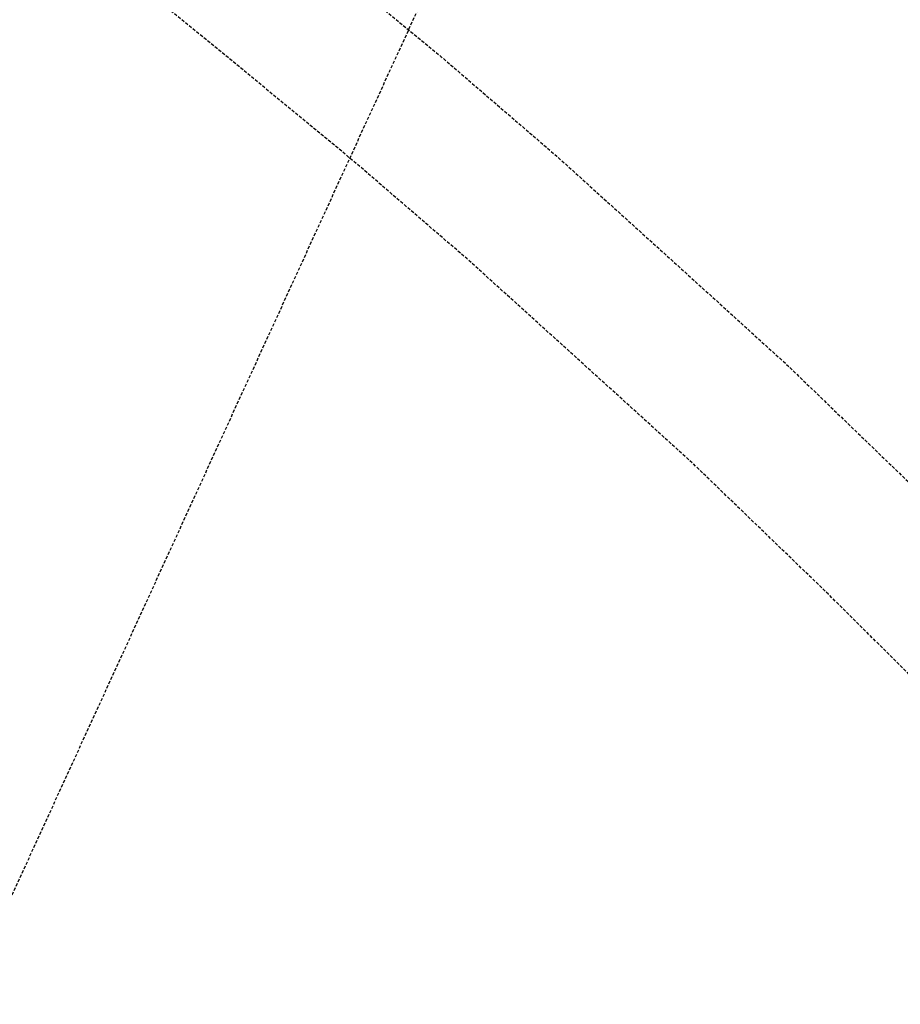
# Model space of a CAD drawing. Extents: x 429357 to 505151, y 227904 to 248592.
# Tile 424 of 656: x 442364 to 442434, y 236161 to 236239. Entities that reach past the tile are written whole.
import ezdxf

# ---------------------------------------------------------------- set-up
doc = ezdxf.new("R2010")
doc.units = 0
doc.header["$MEASUREMENT"] = 0
for name, pattern in [('CENTER', [2, 1.25, -0.25, 0.25, -0.25]), ('D25', [0.375, 0.25, -0.125]), ('HIDDEN', [0.375, 0.25, -0.125])]:
    doc.linetypes.add(name, pattern=pattern)
for name, color, linetype in [('ELYPP_bikepath_photo', 161, 'HIDDEN'), ('V-PROP-LINE-EASE-MINE', 2, 'D25'), ('V-RWAY-CNTR-2012', 4, 'CENTER'), ('V-RWAY-LINE-COVER', 73, 'Continuous'), ('V-RWAY-LINE-Original PLO', 13, 'Continuous'), ('V-RWAY-PATT-NEW ROAD-400', 23, 'Continuous'), ('V-RWAY-PATT-NEW ROAD-COVER', 23, 'Continuous'), ('V-RWAY-PATT-OLD ROAD', 21, 'Continuous'), ('V-RWAY-PATT-RR', 24, 'Continuous'), ('V-RWAY-PATT-RR-COVER', 24, 'Continuous'), ('V-RWAY-PATT-RR-KEY', 24, 'Continuous')]:
    doc.layers.add(name, color=color, linetype=linetype)

msp = doc.modelspace()

# ---------------------------------------------------------------- hatches: boundary and pattern name
at = {"layer": 'V-RWAY-PATT-NEW ROAD-400'}
h = msp.add_hatch(dxfattribs=at)
h.set_pattern_fill('ANSI31', color=256, scale=400, angle=50)
h.set_pattern_definition([(95, (0, 0), (-49.80973490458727, -4.3577871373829), [])])
edge = h.paths.add_edge_path()
edge.add_line((444754.7902537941, 235688.7139485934), (445152.242234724, 235891.9075307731))
edge.add_line((445152.242234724, 235891.9075307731), (444804.834635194, 235935.4961069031))
edge.add_line((444804.834635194, 235935.4961069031), (444618.22951448, 235955.8303361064))
edge.add_arc((443941.3333751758, 237279.8569683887), 1487.022160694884, 267.29236154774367, 297.0779613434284, ccw=False)
edge.add_line((443871.0870157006, 235794.4949400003), (442962.2969302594, 235837.4737690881))
edge.add_line((442962.2969302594, 235837.4737690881), (442858.4905107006, 235847.5377895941))
edge.add_line((442858.4905107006, 235847.5377895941), (442782.2923647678, 235861.6184170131))
edge.add_line((442782.2923647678, 235861.6184170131), (442699.1520910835, 235883.7495124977))
edge.add_line((442699.1520910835, 235883.7495124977), (442630.8484261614, 235907.5383003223))
edge.add_line((442630.8484261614, 235907.5383003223), (442563.9286095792, 235936.1352401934))
edge.add_line((442563.9286095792, 235936.1352401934), (442532.6556501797, 235951.4266071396))
edge.add_line((442532.6556501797, 235951.4266071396), (442512.6865152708, 235961.8717509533))
edge.add_line((442512.6865152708, 235961.8717509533), (442445.8126106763, 236000.9896755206))
edge.add_line((442445.8126106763, 236000.9896755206), (442388.9329959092, 236039.7831138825))
edge.add_line((442388.9329959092, 236039.7831138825), (442346.2858197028, 236072.6535520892))
edge.add_line((442346.2858197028, 236072.6535520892), (442306.8815892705, 236106.2952772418))
edge.add_line((442306.8815892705, 236106.2952772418), (442256.158681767, 236154.9389523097))
edge.add_line((442256.158681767, 236154.9389523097), (442207.6928551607, 236208.1272666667))
edge.add_line((442207.6928551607, 236208.1272666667), (442149.9818911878, 236282.4329748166))
edge.add_line((442149.9818911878, 236282.4329748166), (442115.8715524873, 236333.7515104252))
edge.add_line((442115.8715524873, 236333.7515104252), (442081.6223245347, 236392.8673278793))
edge.add_line((442081.6223245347, 236392.8673278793), (442048.2752310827, 236460.689768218))
edge.add_line((442048.2752310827, 236460.689768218), (441550.9097378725, 237570.8887739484))
edge.add_line((441550.9097378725, 237570.8887739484), (441491.3046447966, 237696.9980128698))
edge.add_line((441491.3046447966, 237696.9980128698), (441412.3231467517, 237846.3385729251))
edge.add_line((441412.3231467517, 237846.3385729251), (441328.0562235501, 237988.4674935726))
edge.add_line((441328.0562235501, 237988.4674935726), (441238.6121246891, 237930.3074923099))
edge.add_line((441238.6121246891, 237930.3074923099), (441324.3246350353, 237781.1410585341))
edge.add_line((441324.3246350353, 237781.1410585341), (441387.0982817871, 237653.632227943))
edge.add_line((441387.0982817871, 237653.632227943), (441430.9992233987, 237551.4581331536))
edge.add_line((441430.9992233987, 237551.4581331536), (441991.4290983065, 236161.0223578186))
edge.add_arc((444602.7808922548, 237213.5553731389), 2815.489999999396, 201.9524216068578, 208.7773178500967)
edge.add_arc((443012.1926327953, 236892.5215852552), 1356.22700000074, 229.7006958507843, 267.2923646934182)
edge.add_line((442948.1250611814, 235537.8086924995), (443856.9152377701, 235494.8298591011))
edge.add_arc((443941.3333830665, 237279.8569318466), 1787.02212456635, 267.292364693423, 297.0779617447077)
at = {"layer": 'V-RWAY-PATT-NEW ROAD-COVER'}
h = msp.add_hatch(dxfattribs=at)
h.set_pattern_fill('ANSI31', color=256, scale=700, angle=50)
h.set_pattern_definition([(95, (0, 0), (-87.16703608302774, -7.626127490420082), [])])
edge = h.paths.add_edge_path()
edge.add_line((444754.7902537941, 235688.7139485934), (445152.242234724, 235891.9075307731))
edge.add_line((445152.242234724, 235891.9075307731), (444804.834635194, 235935.4961069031))
edge.add_line((444804.834635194, 235935.4961069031), (444618.22951448, 235955.8303361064))
edge.add_arc((443941.3333751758, 237279.8569683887), 1487.022160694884, 267.29236154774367, 297.0779613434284, ccw=False)
edge.add_line((443871.0870157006, 235794.4949400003), (442962.2969302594, 235837.4737690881))
edge.add_line((442962.2969302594, 235837.4737690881), (442858.4905107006, 235847.5377895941))
edge.add_line((442858.4905107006, 235847.5377895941), (442782.2923647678, 235861.6184170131))
edge.add_line((442782.2923647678, 235861.6184170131), (442699.1520910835, 235883.7495124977))
edge.add_line((442699.1520910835, 235883.7495124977), (442630.8484261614, 235907.5383003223))
edge.add_line((442630.8484261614, 235907.5383003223), (442563.9286095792, 235936.1352401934))
edge.add_line((442563.9286095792, 235936.1352401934), (442532.6556501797, 235951.4266071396))
edge.add_line((442532.6556501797, 235951.4266071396), (442512.6865152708, 235961.8717509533))
edge.add_line((442512.6865152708, 235961.8717509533), (442445.8126106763, 236000.9896755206))
edge.add_line((442445.8126106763, 236000.9896755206), (442388.9329959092, 236039.7831138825))
edge.add_line((442388.9329959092, 236039.7831138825), (442346.2858197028, 236072.6535520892))
edge.add_line((442346.2858197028, 236072.6535520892), (442306.8815892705, 236106.2952772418))
edge.add_line((442306.8815892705, 236106.2952772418), (442256.158681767, 236154.9389523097))
edge.add_line((442256.158681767, 236154.9389523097), (442207.6928551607, 236208.1272666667))
edge.add_line((442207.6928551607, 236208.1272666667), (442149.9818911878, 236282.4329748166))
edge.add_line((442149.9818911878, 236282.4329748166), (442115.8715524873, 236333.7515104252))
edge.add_line((442115.8715524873, 236333.7515104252), (442081.6223245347, 236392.8673278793))
edge.add_line((442081.6223245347, 236392.8673278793), (442048.2752310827, 236460.689768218))
edge.add_line((442048.2752310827, 236460.689768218), (441550.9097378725, 237570.8887739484))
edge.add_line((441550.9097378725, 237570.8887739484), (441491.3046447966, 237696.9980128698))
edge.add_line((441491.3046447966, 237696.9980128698), (441412.3231467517, 237846.3385729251))
edge.add_line((441412.3231467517, 237846.3385729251), (441328.0562235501, 237988.4674935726))
edge.add_line((441328.0562235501, 237988.4674935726), (441238.6121246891, 237930.3074923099))
edge.add_line((441238.6121246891, 237930.3074923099), (441324.3246350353, 237781.1410585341))
edge.add_line((441324.3246350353, 237781.1410585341), (441387.0982817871, 237653.632227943))
edge.add_line((441387.0982817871, 237653.632227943), (441430.9992233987, 237551.4581331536))
edge.add_line((441430.9992233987, 237551.4581331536), (441991.4290983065, 236161.0223578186))
edge.add_arc((444602.7808922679, 237213.5553731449), 2815.490000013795, 201.9524216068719, 209.3258199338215)
edge.add_arc((443034.8987457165, 236998.3860833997), 1463.152755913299, 232.6928418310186, 266.6000235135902)
edge.add_line((442948.1250611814, 235537.8086924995), (443856.9152377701, 235494.8298591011))
edge.add_arc((443941.3333830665, 237279.8569318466), 1787.02212456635, 267.292364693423, 297.0779617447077)
at = {"layer": 'V-RWAY-PATT-OLD ROAD'}
h = msp.add_hatch(dxfattribs=at)
h.set_pattern_fill('ANSI31', color=256, scale=100, angle=45)
h.set_pattern_definition([(90, (0, 0), (-12.5, 2.664535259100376e-15), [])])
edge = h.paths.add_edge_path()
edge.add_line((444754.7902537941, 235688.7139485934), (445152.242234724, 235891.9075307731))
edge.add_line((445152.242234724, 235891.9075307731), (444804.834635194, 235935.4961069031))
edge.add_line((444804.834635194, 235935.4961069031), (444618.22951448, 235955.8303361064))
edge.add_arc((443941.3333751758, 237279.8569683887), 1487.022160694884, 267.29236154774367, 297.0779613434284, ccw=False)
edge.add_line((443871.0870157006, 235794.4949400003), (442962.2969302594, 235837.4737690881))
edge.add_line((442962.2969302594, 235837.4737690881), (442857.2417159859, 235844.8373698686))
edge.add_line((442857.2417159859, 235844.8373698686), (442782.7034142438, 235856.4437475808))
edge.add_line((442782.7034142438, 235856.4437475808), (442695.913377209, 235877.424834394))
edge.add_line((442695.913377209, 235877.424834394), (442629.2378515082, 235899.3191366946))
edge.add_line((442629.2378515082, 235899.3191366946), (442556.853763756, 235929.2295156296))
edge.add_line((442556.853763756, 235929.2295156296), (442514.7602990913, 235949.8077847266))
edge.add_line((442514.7602990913, 235949.8077847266), (442495.0814236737, 235960.2897114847))
edge.add_line((442495.0814236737, 235960.2897114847), (442440.3546220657, 235992.5402412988))
edge.add_line((442440.3546220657, 235992.5402412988), (442388.503931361, 236027.6996443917))
edge.add_line((442388.503931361, 236027.6996443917), (442333.5335692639, 236070.5680968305))
edge.add_line((442333.5335692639, 236070.5680968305), (442301.7545508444, 236098.3580085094))
edge.add_line((442301.7545508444, 236098.3580085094), (442240.0489784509, 236159.8259130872))
edge.add_line((442240.0489784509, 236159.8259130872), (442202.8157549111, 236202.7021063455))
edge.add_line((442202.8157549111, 236202.7021063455), (442141.7869390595, 236285.5531705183))
edge.add_line((442141.7869390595, 236285.5531705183), (442110.0769709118, 236336.9418835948))
edge.add_line((442110.0769709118, 236336.9418835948), (442079.7270699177, 236393.8177041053))
edge.add_line((442079.7270699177, 236393.8177041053), (442048.2752310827, 236460.689768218))
edge.add_line((442048.2752310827, 236460.689768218), (441604.9436267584, 237454.6921821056))
edge.add_line((441604.9436267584, 237454.6921821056), (441491.3046447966, 237696.9980128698))
edge.add_line((441491.3046447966, 237696.9980128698), (441412.3231467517, 237846.3385729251))
edge.add_line((441412.3231467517, 237846.3385729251), (441328.0562235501, 237988.4674935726))
edge.add_line((441328.0562235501, 237988.4674935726), (441238.6121246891, 237930.3074923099))
edge.add_line((441238.6121246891, 237930.3074923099), (441324.3246350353, 237781.1410585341))
edge.add_line((441324.3246350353, 237781.1410585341), (441387.0982817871, 237653.632227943))
edge.add_line((441387.0982817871, 237653.632227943), (441430.9992233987, 237551.4581331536))
edge.add_line((441430.9992233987, 237551.4581331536), (441991.4290983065, 236161.0223578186))
edge.add_arc((444602.7808922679, 237213.5553731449), 2815.490000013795, 201.9524216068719, 209.3258199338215)
edge.add_arc((442975.3944529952, 236837.9861106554), 1300.463355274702, 230.4943875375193, 268.7984778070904)
edge.add_line((442948.1250611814, 235537.8086924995), (443856.9152377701, 235494.8298591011))
edge.add_arc((443941.3333830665, 237279.8569318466), 1787.02212456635, 267.292364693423, 297.0779617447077)
at = {"layer": 'V-RWAY-PATT-RR'}
h = msp.add_hatch(dxfattribs=at)
h.set_pattern_fill('DOTS', color=256, scale=2, angle=90)
h.set_pattern_definition([(90, (0, 0), (-12.5, 6.250000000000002), [0, -12.5])])
edge = h.paths.add_edge_path()
edge.add_line((463249.5569567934, 239485.3821469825), (461904.7070020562, 239374.4039449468))
edge.add_arc((462009.4010453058, 238105.7063381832), 1273.009999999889, 94.71740949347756, 114.6678835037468)
edge.add_line((461478.1004505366, 239262.5443294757), (461031.2811906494, 239057.3337984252))
edge.add_arc((460759.9026580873, 239648.2252816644), 650.2300000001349, 271.17661248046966, 294.66788350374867, ccw=False)
edge.add_line((460773.2546879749, 238998.1323835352), (460346.4777835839, 238989.3669624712))
edge.add_arc((460406.6379977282, 236060.2447020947), 2929.739999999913, 91.1766124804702, 111.026612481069)
edge.add_line((459355.4427855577, 238794.904661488), (459131.218265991, 238708.7134183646))
edge.add_arc((458939.5680135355, 239207.2871043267), 534.1400000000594, 256.443279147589, 291.02661248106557, ccw=False)
edge.add_line((458814.3613980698, 238688.0291308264), (458387.2810669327, 238791.0093170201))
edge.add_arc((457932.7290611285, 236905.88725293), 1939.149999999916, 76.4432791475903, 106.7099458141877)
edge.add_line((457375.1715032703, 238763.151986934), (457000.1484570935, 238650.5687186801))
edge.add_arc((456858.6967817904, 239121.7545261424), 491.9599999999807, 259.55994581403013, 286.7099458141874, ccw=False)
edge.add_line((456769.5503367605, 238637.9389074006), (456400.7484175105, 238705.8932659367))
edge.add_arc((456037.151750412, 236732.5813026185), 2006.529999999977, 79.55994581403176, 118.7266124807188)
edge.add_line((455072.7515140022, 238492.1536441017), (454863.0398948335, 238377.2132518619))
edge.add_arc((454394.0018526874, 239232.9848857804), 975.8799999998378, 277.9103045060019, 298.72661248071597, ccw=False)
edge.add_arc((454135.6978361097, 241092.0256720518), 2852.780000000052, 269.1932791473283, 277.9103045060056, ccw=False)
edge.add_line((454095.5322062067, 238239.5284414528), (453403.3836644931, 238249.2744919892))
edge.add_arc((453381.4962838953, 236694.8685809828), 1554.560000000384, 89.19327914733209, 119.9432791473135)
edge.add_line((452605.5494438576, 238041.9258533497), (452483.7873136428, 237971.7870833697))
edge.add_arc((452222.5112140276, 238425.3669575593), 523.4499999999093, 271.9544379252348, 299.9432791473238, ccw=False)
edge.add_line((452240.3633516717, 237902.221467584), (451086.9456391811, 237862.8615339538))
edge.add_arc((451115.1744916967, 237035.633043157), 827.710000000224, 91.9544379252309, 110.8395699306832)
edge.add_line((450820.7145963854, 237809.1944267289), (450693.6046129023, 237760.809394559))
edge.add_arc((450224.5520669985, 238993.0347065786), 1318.480000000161, 281.2229032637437, 290.83956993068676, ccw=False)
edge.add_line((450481.1631621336, 237699.7674270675), (449789.9815760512, 237562.6226414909))
edge.add_arc((450145.3091580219, 235771.8445185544), 1825.689999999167, 101.2229032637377, 111.5229032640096)
edge.add_line((449475.5125713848, 237470.2309612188), (449217.3484181, 237368.4181674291))
edge.add_arc((448647.9650044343, 238812.1894402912), 1551.989999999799, 282.6229032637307, 291.52290326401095, ccw=False)
edge.add_line((448987.1265540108, 237297.7118394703), (448143.3331885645, 237108.7474961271))
edge.add_arc((448499.7872808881, 235517.0525082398), 1631.119999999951, 102.6229032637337, 118.0501507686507)
edge.add_line((447732.7625232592, 236956.5751637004), (447555.3000096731, 236862.0173316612))
edge.add_arc((447294.9304856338, 237350.6688711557), 553.6899999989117, 281.36681743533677, 298.0501507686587, ccw=False)
edge.add_line((447404.057019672, 236807.8392333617), (447179.3068485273, 236762.6570887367))
edge.add_arc((447321.9898558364, 236052.9070186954), 723.9499999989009, 101.3668174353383, 126.716817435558)
edge.add_line((446889.1687771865, 236633.2254798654), (446741.1121535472, 236522.7998569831))
edge.add_arc((446432.1498260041, 236937.0508057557), 516.7799999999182, 277.53388763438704, 306.71681743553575, ccw=False)
edge.add_line((446499.9061748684, 236424.731915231), (446016.0313089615, 236360.7374094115))
edge.add_arc((446189.5670424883, 235048.6000826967), 1323.562999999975, 97.53388763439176, 132.8005543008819)
edge.add_line((445290.2742763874, 236019.7290832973), (444246.4260034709, 235053.0962259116))
edge.add_arc((443521.8880459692, 235835.5108622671), 1066.36199999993, 228.9838876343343, 312.8005543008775, ccw=False)
edge.add_line((442822.0653362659, 235030.91401289), (442755.0557848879, 235089.1976189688))
edge.add_arc((444602.7808922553, 237213.5553731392), 2815.489999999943, 201.9524216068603, 228.9838876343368, ccw=False)
edge.add_line((441991.4290983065, 236161.0223578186), (441430.9992233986, 237551.4581331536))
edge.add_arc((439156.5041961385, 236634.6988076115), 2452.299999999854, 21.95242160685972, 32.48251394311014)
edge.add_line((441225.1550658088, 237951.6873684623), (440654.1831325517, 238848.5376687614))
edge.add_line((440654.1831325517, 238848.5376687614), (440485.4906138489, 238741.1410458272))
edge.add_line((440485.4906138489, 238741.1410458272), (441056.4625471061, 237844.2907455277))
edge.add_arc((439156.5041961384, 236634.6988076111), 2252.322000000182, 27.76665392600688, 32.482513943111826, ccw=False)
edge.add_arc((439156.504196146, 236634.6988076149), 2252.32199999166, 21.952425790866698, 27.766653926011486, ccw=False)
edge.add_line((441245.5206451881, 237476.6992038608), (441805.719503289, 236086.8368777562))
edge.add_arc((444602.5515866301, 237214.1299268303), 3015.46999999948, 201.9524257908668, 228.9791129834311)
edge.add_line((442623.3957599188, 234939.047173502), (442690.6822036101, 234880.5128819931))
edge.add_arc((443521.8243438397, 235835.9288847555), 1266.339999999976, 228.9791129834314, 290.2257014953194)
edge.add_arc((443521.8243438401, 235835.9288847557), 1266.339999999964, 290.2257014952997, 294.2147918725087)
edge.add_arc((443521.8243438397, 235835.9288847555), 1266.339999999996, 294.2147918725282, 312.7856754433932)
edge.add_line((444381.9957204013, 234906.5623270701), (444602.2903960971, 235110.4551537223))
edge.add_line((444602.2903960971, 235110.4551537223), (445223.2806271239, 235685.210095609))
edge.add_line((445223.2806271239, 235685.210095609), (445300.9499702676, 235757.0966351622))
edge.add_line((445300.9499702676, 235757.0966351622), (445415.1598807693, 235862.8031458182))
edge.add_line((445415.1598807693, 235862.8031458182), (445426.535522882, 235873.3318243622))
edge.add_arc((446189.7224646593, 235048.7514671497), 1123.560000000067, 97.51900877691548, 132.7856754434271, ccw=False)
edge.add_line((446042.6988944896, 236162.6505395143), (446284.5677246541, 236194.574813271))
edge.add_line((446284.5677246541, 236194.574813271), (446525.9442485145, 236226.4341075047))
edge.add_line((446525.9442485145, 236226.4341075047), (446587.0863805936, 236237.216423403))
edge.add_line((446587.0863805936, 236237.216423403), (446647.0660920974, 236253.249291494))
edge.add_arc((446432.1499209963, 236937.0508766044), 716.7800000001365, 287.4477299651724, 306.7168174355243)
edge.add_line((446860.6843401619, 236362.4798888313), (447008.7408688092, 236472.9054408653))
edge.add_arc((447321.989855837, 236052.9070186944), 523.9499999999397, 101.36681743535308, 126.71681743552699, ccw=False)
edge.add_line((447218.7247661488, 236566.5799922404), (447371.5301967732, 236597.2988879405))
edge.add_line((447371.5301967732, 236597.2988879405), (447443.4806873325, 236611.7632928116))
edge.add_line((447443.4806873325, 236611.7632928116), (447587.8170744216, 236656.2146867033))
edge.add_arc((447294.9441192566, 237350.630811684), 753.6500000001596, 292.8677919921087, 298.0501507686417)
edge.add_line((447649.343678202, 236685.5073080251), (447826.8113679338, 236780.0678980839))
edge.add_arc((448499.7872808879, 235517.0525082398), 1431.119999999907, 102.62290326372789, 118.0501507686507, ccw=False)
edge.add_line((448187.0398554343, 236913.5815993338), (448576.1928055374, 237000.7309355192))
edge.add_line((448576.1928055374, 237000.7309355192), (448886.9053762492, 237070.3138444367))
edge.add_line((448886.9053762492, 237070.3138444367), (449030.8332208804, 237102.5459426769))
edge.add_arc((448647.9650044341, 238812.1894402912), 1751.989999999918, 282.6229032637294, 291.5229032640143)
edge.add_line((449290.7230421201, 237182.363969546), (449548.8871954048, 237284.1767633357))
edge.add_arc((450145.309158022, 235771.8445185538), 1625.689999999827, 101.22290326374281, 111.52290326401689, ccw=False)
edge.add_line((449828.9068680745, 237366.4471546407), (450520.088454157, 237503.5919402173))
edge.add_arc((450224.5520669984, 238993.0347065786), 1518.480000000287, 281.222903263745, 290.8395699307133)
edge.add_line((450764.7551113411, 237573.893353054), (450891.8650948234, 237622.2783852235))
edge.add_arc((451115.174491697, 237035.6330431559), 627.710000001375, 91.9544379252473, 110.83956993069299, ccw=False)
edge.add_line((451093.7665915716, 237662.9778812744), (452220.4698538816, 237701.4261946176))
edge.add_line((452220.4698538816, 237701.4261946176), (452345.163784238, 237712.3899246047))
edge.add_line((452345.163784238, 237712.3899246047), (452440.8698575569, 237735.6573046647))
edge.add_arc((452222.5112140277, 238425.3669575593), 723.4499999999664, 287.5675279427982, 299.9432791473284)
edge.add_line((452583.6157975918, 237798.4830909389), (452705.3779278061, 237868.6218609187))
edge.add_arc((453381.4962838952, 236694.8685809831), 1354.560000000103, 89.19327914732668, 119.9432791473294, ccw=False)
edge.add_line((453400.5677705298, 238049.2943161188), (454092.7163122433, 238039.5482655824))
edge.add_arc((454135.6978361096, 241092.0256720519), 3052.780000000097, 269.1932791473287, 277.9103045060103)
edge.add_arc((454394.0018526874, 239232.9848857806), 1175.880000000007, 277.9103045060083, 298.7266124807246)
edge.add_line((454959.1660665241, 238201.8286484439), (455168.8776856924, 238316.7690406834))
edge.add_arc((456037.151750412, 236732.5813026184), 1806.530000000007, 79.55994581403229, 118.72661248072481, ccw=False)
edge.add_line((456364.5070787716, 238509.2042592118), (456733.3089980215, 238441.2499006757))
edge.add_arc((456858.6967817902, 239121.7545261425), 691.9600000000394, 259.5599458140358, 286.7099458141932)
edge.add_line((457057.6538133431, 238459.014199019), (457432.67685952, 238571.5974672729))
edge.add_arc((457932.7290611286, 236905.8872529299), 1739.150000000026, 76.44327914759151, 106.70994581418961, ccw=False)
edge.add_line((458340.3994945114, 238596.5816488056), (458767.4798256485, 238493.6014626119))
edge.add_arc((458939.5680135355, 239207.2871043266), 734.1399999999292, 256.44327914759, 291.0266124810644)
edge.add_line((459202.978573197, 238522.0306438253), (459427.2030927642, 238608.2218869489))
edge.add_arc((460406.6379977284, 236060.2447020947), 2729.739999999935, 91.17661248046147, 111.0266124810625, ccw=False)
edge.add_line((460350.584647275, 238789.4091327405), (460777.3615516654, 238798.1745538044))
edge.add_line((460777.3615516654, 238798.1745538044), (460905.1735372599, 238810.4977456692))
edge.add_line((460905.1735372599, 238810.4977456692), (460994.2399259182, 238830.9266227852))
edge.add_line((460994.2399259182, 238830.9266227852), (461084.0813343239, 238862.2232213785))
edge.add_line((461084.0813343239, 238862.2232213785), (461241.004304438, 238933.5688581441))
edge.add_line((461241.004304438, 238933.5688581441), (461561.5720013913, 239080.7958763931))
edge.add_arc((462009.4010453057, 238105.7063381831), 1073.009999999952, 94.71740949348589, 114.66788350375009, ccw=False)
edge.add_line((461921.1552692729, 239175.0814562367), (462039.9068161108, 239184.8809384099))
edge.add_line((462039.9068161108, 239184.8809384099), (462395.6163005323, 239214.2343981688))
edge.add_line((462395.6163005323, 239214.2343981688), (463072.2936633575, 239270.0744097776))
edge.add_line((463072.2936633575, 239270.0744097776), (463303.6536176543, 239289.6477164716))
edge.add_line((463303.6536176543, 239289.6477164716), (463249.5569567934, 239485.3821469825))
at = {"layer": 'V-RWAY-PATT-RR-COVER'}
h = msp.add_hatch(dxfattribs=at)
h.set_pattern_fill('DOTS', color=256, scale=10, angle=90)
h.set_pattern_definition([(90, (0, 0), (-62.5, 31.25000000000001), [0, -62.5])])
h.paths.add_polyline_path([(463249.5569567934, 239485.3821469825), (461904.7070020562, 239374.4039449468, 0.08727091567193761), (461478.1004505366, 239262.5443294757), (461031.2811906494, 239057.3337984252, -0.1028604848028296), (460773.2546879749, 238998.1323835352), (460346.4777835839, 238989.3669624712, 0.08682919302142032), (459355.4427855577, 238794.904661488), (459131.218265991, 238708.7134183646, -0.152054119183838), (458814.3613980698, 238688.0291308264), (458387.2810669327, 238791.0093170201, 0.1328363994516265), (457375.1715032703, 238763.151986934), (457000.1484570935, 238650.5687186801, -0.1190215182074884), (456769.5503367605, 238637.9389074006), (456400.7484175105, 238705.8932659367, 0.172580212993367), (455072.7515140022, 238492.1536441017), (454863.0398948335, 238377.2132518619, -0.09107887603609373), (454528.3050780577, 238266.3906492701, -0.03805355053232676), (454095.5322062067, 238239.5284414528), (453403.3836644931, 238249.2744919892, 0.1349831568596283), (452605.5494438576, 238041.9258533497), (452483.7873136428, 237971.7870833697, -0.122735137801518), (452240.3633516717, 237902.221467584), (451086.9456391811, 237862.8615339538, 0.08258894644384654), (450820.7145963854, 237809.1944267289), (450693.6046129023, 237760.809394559, -0.04198526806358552), (450481.1631621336, 237699.7674270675), (449789.9815760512, 237562.6226414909, 0.04497251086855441), (449475.5125713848, 237470.2309612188), (449217.3484181, 237368.4181674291, -0.03885310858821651), (448987.1265540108, 237297.7118394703), (448143.3331885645, 237108.7474961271, 0.06741592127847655), (447732.7625232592, 236956.5751637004), (447555.3000096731, 236862.0173316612, -0.07292362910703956), (447404.057019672, 236807.8392333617), (447179.3068485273, 236762.6570887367, 0.1110635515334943), (446889.1687771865, 236633.2254798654), (446741.1121535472, 236522.7998569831, -0.1280272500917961), (446499.9061748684, 236424.731915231), (446016.0313089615, 236360.7374094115, 0.1551060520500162), (445290.2742763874, 236019.7290832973), (444246.4260034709, 235053.0962259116, -0.3829465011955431), (442822.0653362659, 235030.91401289), (442755.0557848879, 235089.1976189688, -0.1184970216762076), (441991.4290983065, 236161.0223578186), (441430.9992233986, 237551.4581331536, 0.04597855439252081), (441225.1550658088, 237951.6873684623), (440654.1831325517, 238848.5376687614), (440485.4906138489, 238741.1410458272), (441056.4625471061, 237844.2907455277, -0.02057972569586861), (441149.4764122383, 237683.991968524, -0.02537480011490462), (441245.5206451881, 237476.6992038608), (441805.719503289, 236086.8368777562, 0.118475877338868), (442623.3957599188, 234939.047173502), (442690.6822036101, 234880.5128819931, 0.2737875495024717), (443959.6223315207, 234647.673896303, 0.01740744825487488), (444041.224457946, 234681.0087502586, 0.08120858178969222), (444381.9957204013, 234906.5623270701), (444602.2903960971, 235110.4551537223), (445223.2806271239, 235685.210095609), (445415.1598807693, 235862.8031458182), (445426.535522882, 235873.3318243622, -0.1551060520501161), (446042.6988944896, 236162.6505395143), (446284.5677246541, 236194.574813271), (446525.9442485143, 236226.4341075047, 0.04334934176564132), (446647.0660920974, 236253.249291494, 0.08427593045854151), (446860.6843401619, 236362.4798888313), (447008.7408688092, 236472.9054408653, -0.1110635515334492), (447218.7247661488, 236566.5799922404), (447371.5301967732, 236597.2988879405), (447443.480687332, 236611.7632928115, 0.05022463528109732), (447587.8170744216, 236656.2146867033, 0.02261616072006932), (447649.343678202, 236685.5073080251), (447826.8113679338, 236780.0678980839, -0.067415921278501), (448187.0398554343, 236913.5815993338), (448576.1928055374, 237000.7309355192), (448886.9053762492, 237070.3138444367), (449030.8332208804, 237102.5459426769, 0.03885310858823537), (449290.7230421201, 237182.363969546), (449548.8871954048, 237284.1767633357, -0.04497251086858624), (449828.9068680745, 237366.4471546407), (450520.088454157, 237503.5919402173, 0.04198526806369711), (450764.7551113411, 237573.893353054), (450891.8650948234, 237622.2783852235, -0.08258894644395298), (451093.7665915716, 237662.9778812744), (452220.4698538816, 237701.4261946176), (452247.1843040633, 237702.3378149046, 0.06823054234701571), (452440.8698575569, 237735.6573046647, 0.05405194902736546), (452583.6157975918, 237798.4830909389), (452705.3779278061, 237868.6218609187, -0.1349831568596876), (453400.5677705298, 238049.2943161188), (454092.7163122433, 238039.5482655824, 0.03805355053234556), (454555.8296149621, 238068.2937036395, 0.09107887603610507), (454959.1660665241, 238201.8286484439), (455168.8776856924, 238316.7690406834, -0.1725802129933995), (456364.5070787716, 238509.2042592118), (456733.3089980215, 238441.2499006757, 0.1190215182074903), (457057.6538133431, 238459.014199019), (457432.67685952, 238571.5974672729, -0.1328363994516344), (458340.3994945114, 238596.5816488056), (458767.4798256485, 238493.6014626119, 0.1520541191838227), (459202.978573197, 238522.0306438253), (459427.2030927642, 238608.2218869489, -0.08682919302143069), (460350.584647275, 238789.4091327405), (460777.3615516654, 238798.1745538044, 0.1028604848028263), (461114.7527415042, 238875.5853453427), (461241.004304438, 238933.5688581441), (461561.5720013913, 239080.7958763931, -0.08727091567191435), (461921.1552692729, 239175.0814562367), (462039.9068161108, 239184.8809384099), (462395.6163005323, 239214.2343981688), (463072.2936633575, 239270.0744097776), (463266.0052240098, 239286.0596582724, 0.006341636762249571), (463303.6536176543, 239289.6477164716)])
at = {"layer": 'V-RWAY-PATT-RR-KEY'}
h = msp.add_hatch(dxfattribs=at)
h.set_pattern_fill('DOTS', color=256, scale=5, angle=90)
h.set_pattern_definition([(90, (0, 0), (-31.25, 15.625), [0, -31.25])])
h.paths.add_polyline_path([(463249.5569567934, 239485.3821469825), (461904.7070020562, 239374.4039449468, 0.08727091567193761), (461478.1004505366, 239262.5443294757), (461031.2811906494, 239057.3337984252, -0.1028604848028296), (460773.2546879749, 238998.1323835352), (460346.4777835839, 238989.3669624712, 0.08682919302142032), (459355.4427855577, 238794.904661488), (459131.218265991, 238708.7134183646, -0.152054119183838), (458814.3613980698, 238688.0291308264), (458387.2810669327, 238791.0093170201, 0.1328363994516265), (457375.1715032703, 238763.151986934), (457000.1484570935, 238650.5687186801, -0.1190215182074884), (456769.5503367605, 238637.9389074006), (456400.7484175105, 238705.8932659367, 0.172580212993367), (455072.7515140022, 238492.1536441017), (454863.0398948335, 238377.2132518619, -0.09107887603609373), (454528.3050780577, 238266.3906492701, -0.03805355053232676), (454095.5322062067, 238239.5284414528), (453403.3836644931, 238249.2744919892, 0.1349831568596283), (452605.5494438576, 238041.9258533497), (452483.7873136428, 237971.7870833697, -0.122735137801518), (452240.3633516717, 237902.221467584), (451086.9456391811, 237862.8615339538, 0.08258894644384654), (450820.7145963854, 237809.1944267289), (450693.6046129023, 237760.809394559, -0.04198526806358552), (450481.1631621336, 237699.7674270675), (449789.9815760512, 237562.6226414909, 0.04497251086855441), (449475.5125713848, 237470.2309612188), (449217.3484181, 237368.4181674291, -0.03885310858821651), (448987.1265540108, 237297.7118394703), (448143.3331885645, 237108.7474961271, 0.06741592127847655), (447732.7625232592, 236956.5751637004), (447555.3000096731, 236862.0173316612, -0.07292362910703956), (447404.057019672, 236807.8392333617), (447179.3068485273, 236762.6570887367, 0.1110635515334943), (446889.1687771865, 236633.2254798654), (446741.1121535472, 236522.7998569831, -0.1280272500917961), (446499.9061748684, 236424.731915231), (446016.0313089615, 236360.7374094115, 0.1551060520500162), (445290.2742763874, 236019.7290832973), (444246.4260034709, 235053.0962259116, -0.3829465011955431), (442822.0653362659, 235030.91401289), (442755.0557848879, 235089.1976189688, -0.1184970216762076), (441991.4290983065, 236161.0223578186), (441430.9992233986, 237551.4581331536, 0.04597855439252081), (441225.1550658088, 237951.6873684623), (440654.1831325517, 238848.5376687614), (440485.4906138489, 238741.1410458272), (441056.4625471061, 237844.2907455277, -0.02057972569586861), (441149.4764122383, 237683.991968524, -0.02537480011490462), (441245.5206451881, 237476.6992038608), (441805.719503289, 236086.8368777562, 0.118475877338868), (442623.3957599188, 234939.047173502), (442690.6822036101, 234880.5128819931, 0.2737875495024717), (443959.6223315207, 234647.673896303, 0.01740744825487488), (444041.224457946, 234681.0087502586, 0.08120858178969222), (444381.9957204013, 234906.5623270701), (444602.2903960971, 235110.4551537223), (445223.2806271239, 235685.210095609), (445415.1598807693, 235862.8031458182), (445426.535522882, 235873.3318243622, -0.1551060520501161), (446042.6988944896, 236162.6505395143), (446284.5677246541, 236194.574813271), (446525.9442485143, 236226.4341075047, 0.04334934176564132), (446647.0660920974, 236253.249291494, 0.08427593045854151), (446860.6843401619, 236362.4798888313), (447008.7408688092, 236472.9054408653, -0.1110635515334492), (447218.7247661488, 236566.5799922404), (447371.5301967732, 236597.2988879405), (447443.480687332, 236611.7632928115, 0.05022463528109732), (447587.8170744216, 236656.2146867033, 0.02261616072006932), (447649.343678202, 236685.5073080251), (447826.8113679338, 236780.0678980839, -0.067415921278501), (448187.0398554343, 236913.5815993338), (448576.1928055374, 237000.7309355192), (448886.9053762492, 237070.3138444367), (449030.8332208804, 237102.5459426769, 0.03885310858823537), (449290.7230421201, 237182.363969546), (449548.8871954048, 237284.1767633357, -0.04497251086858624), (449828.9068680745, 237366.4471546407), (450520.088454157, 237503.5919402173, 0.04198526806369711), (450764.7551113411, 237573.893353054), (450891.8650948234, 237622.2783852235, -0.08258894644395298), (451093.7665915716, 237662.9778812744), (452220.4698538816, 237701.4261946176), (452247.1843040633, 237702.3378149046, 0.06823054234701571), (452440.8698575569, 237735.6573046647, 0.05405194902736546), (452583.6157975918, 237798.4830909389), (452705.3779278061, 237868.6218609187, -0.1349831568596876), (453400.5677705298, 238049.2943161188), (454092.7163122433, 238039.5482655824, 0.03805355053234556), (454555.8296149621, 238068.2937036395, 0.09107887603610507), (454959.1660665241, 238201.8286484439), (455168.8776856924, 238316.7690406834, -0.1725802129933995), (456364.5070787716, 238509.2042592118), (456733.3089980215, 238441.2499006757, 0.1190215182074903), (457057.6538133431, 238459.014199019), (457432.67685952, 238571.5974672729, -0.1328363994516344), (458340.3994945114, 238596.5816488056), (458767.4798256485, 238493.6014626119, 0.1520541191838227), (459202.978573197, 238522.0306438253), (459427.2030927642, 238608.2218869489, -0.08682919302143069), (460350.584647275, 238789.4091327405), (460777.3615516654, 238798.1745538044, 0.1028604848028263), (461114.7527415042, 238875.5853453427), (461241.004304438, 238933.5688581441), (461561.5720013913, 239080.7958763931, -0.08727091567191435), (461921.1552692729, 239175.0814562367), (462039.9068161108, 239184.8809384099), (462395.6163005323, 239214.2343981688), (463072.2936633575, 239270.0744097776), (463266.0052240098, 239286.0596582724, 0.006341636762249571), (463303.6536176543, 239289.6477164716)])

# ---------------------------------------------------------------- linework, layer by layer
at = {"layer": 'ELYPP_bikepath_photo', "flags": 128}
msp.add_lwpolyline([(442037.7050606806, 237109.3936921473), (442044.2659373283, 237101.8414251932), (442051.0579373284, 237093.9254251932), (442058.6419373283, 237084.2244251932), (442065.3719373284, 237074.7584251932), (442072.4859373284, 237064.4574251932), (442078.2209373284, 237055.6864251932), (442084.2009373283, 237045.5384251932), (442090.9619373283, 237033.9394251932), (442097.0119373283, 237023.0864251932), (442102.9719373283, 237011.6954251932), (442107.5489373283, 237001.9484251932), (442111.9129373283, 236991.0954251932), (442115.2689373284, 236981.9264251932), (442118.1739373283, 236972.8294251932), (442122.4939373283, 236958.2804251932), (442126.6649373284, 236943.7404251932), (442130.7289373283, 236928.4804251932), (442133.8115693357, 236916.2796181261), (442136.9125898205, 236903.8579842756), (442139.8819373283, 236890.7804251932), (442142.5679373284, 236877.6214251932), (442145.1329373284, 236863.8234251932), (442147.0249373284, 236851.9704251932), (442147.9529373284, 236841.6134251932), (442148.6379373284, 236830.7264251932), (442148.9399373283, 236820.7704251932), (442148.6329373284, 236808.8294251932), (442147.9109373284, 236796.4534251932), (442146.6669373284, 236786.3604251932), (442145.2739373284, 236776.3304251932), (442143.0559373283, 236764.8724251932), (442140.5549373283, 236752.4954251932), (442137.6699373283, 236739.1824251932), (442133.7199373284, 236723.7914251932), (442129.8999373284, 236709.0844251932), (442126.1019373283, 236694.5554251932), (442123.4356703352, 236685.3004838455), (442118.4966703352, 236670.6494838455), (442106.0706703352, 236635.8864838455), (442102.2206703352, 236625.2124838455), (442095.8616703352, 236606.5884838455), (442093.7186703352, 236599.0564838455), (442091.9266703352, 236590.0664838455), (442090.9426703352, 236583.3474838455), (442090.2076703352, 236576.9814838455), (442089.7106703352, 236567.9894838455), (442089.8156703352, 236560.9254838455), (442090.1116703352, 236554.9974838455), (442090.7616703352, 236549.5864838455), (442092.1266703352, 236542.3814838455), (442094.2926703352, 236534.8854838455), (442096.8726703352, 236527.7244838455), (442099.9876703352, 236521.3164838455), (442103.3446703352, 236514.6804838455), (442110.7046703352, 236502.6734838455), (442115.3056703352, 236496.1044838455), (442121.6456703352, 236487.6004838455), (442129.8476703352, 236477.8424838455), (442138.5806703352, 236467.7314838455), (442146.0646703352, 236458.8234838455), (442155.5156703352, 236447.5084838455), (442164.7086703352, 236436.7694838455), (442174.0486703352, 236425.9364838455), (442182.9736703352, 236416.1674838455), (442193.1426703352, 236405.4904838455), (442203.1236703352, 236395.2224838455), (442211.2736703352, 236386.7714838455), (442217.2896703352, 236380.7944838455), (442225.1126703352, 236372.9304838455), (442232.7316703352, 236365.6644838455), (442241.6616703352, 236357.3154838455), (442259.1505519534, 236342.3609003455), (442269.2815519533, 236333.6259003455), (442279.4345519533, 236325.0399003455), (442301.9695519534, 236308.0529003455), (442312.9215519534, 236299.9079003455), (442323.5655519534, 236292.1569003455), (442332.5185519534, 236285.2389003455), (442341.7115519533, 236278.6789003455), (442351.5555519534, 236271.4829003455), (442361.8375519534, 236264.0649003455), (442370.5655519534, 236257.3769003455), (442378.7335519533, 236251.2069003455), (442387.1985519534, 236244.3189003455), (442397.2335519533, 236236.0379003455), (442406.3885519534, 236228.1539003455), (442415.0705519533, 236220.3019003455), (442424.5015519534, 236211.7409003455), (442435.4285519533, 236201.2009003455), (442451.7085519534, 236185.0309003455), (442461.2435519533, 236175.8699003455), (442479.6195519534, 236159.2619003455), (442487.4305519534, 236152.8599003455), (442494.7145519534, 236146.6319003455), (442502.2625519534, 236140.5889003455), (442509.5198091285, 236134.8983070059), (442522.2028091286, 236125.7513070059), (442544.3968091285, 236110.4023070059), (442556.0668091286, 236103.1273070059), (442568.0708091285, 236096.2803070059), (442576.6028091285, 236092.2073070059), (442585.8088091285, 236087.9633070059), (442595.0308091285, 236084.3523070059), (442603.5068091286, 236081.1553070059), (442613.9708091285, 236077.4373070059), (442630.5758091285, 236071.9303070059), (442643.8588091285, 236067.5603070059), (442657.5128091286, 236063.3713070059), (442664.1152736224, 236061.2146190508), (442679.0412736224, 236056.2756190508), (442726.1372736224, 236041.4476190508), (442741.2332736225, 236036.8346190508), (442759.3852736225, 236030.7926190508), (442771.8482736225, 236026.8046190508), (442783.8782736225, 236022.7656190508), (442795.5032736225, 236019.3126190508), (442811.5762736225, 236015.5406190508), (442826.8782736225, 236011.8576190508), (442839.4882736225, 236008.6636190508), (442857.0842736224, 236004.0046190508), (442876.1762736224, 235998.5156190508), (442890.3442736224, 235993.9976190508), (442908.4792736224, 235988.5846190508), (442921.7112736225, 235984.5236190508), (442940.0082736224, 235978.4566190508), (442955.5722736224, 235973.4806190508), (442970.3722736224, 235968.5386190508), (442986.4972736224, 235963.5926190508), (442999.8632736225, 235958.9526190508), (443014.6752736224, 235954.1386190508), (443028.0332736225, 235949.9706190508), (443043.5592736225, 235945.4376190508), (443058.7032736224, 235941.1316190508), (443076.6872736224, 235936.1996190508), (443090.6492736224, 235932.5176190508), (443102.2152736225, 235929.7646190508), (443111.9812458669, 235927.7359172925), (443128.8832458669, 235924.3529172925), (443144.4992458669, 235921.3739172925), (443158.8312458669, 235918.8119172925), (443175.7952458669, 235915.8679172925), (443192.6622458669, 235913.1589172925), (443208.8572458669, 235910.7109172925), (443226.3812458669, 235908.1389172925), (443244.5302458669, 235905.7129172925), (443260.8362458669, 235903.7249172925), (443277.1332458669, 235902.1489172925), (443290.2952458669, 235901.0499172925), (443304.7372458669, 235899.8939172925), (443320.3532458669, 235898.7829172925), (443356.1002458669, 235896.8499172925), (443372.9052458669, 235895.9619172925), (443390.9022458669, 235895.1069172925), (443407.9332458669, 235894.6399172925), (443428.7442458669, 235894.1859172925), (443448.2122458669, 235894.1759172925), (443464.2472458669, 235894.3889172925), (443496.9292458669, 235894.4999172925), (443512.2472458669, 235894.5799172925), (443526.2222458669, 235894.3819172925), (443540.1962458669, 235894.0959172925), (443552.7442458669, 235893.5909172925), (443563.8133293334, 235892.7714716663), (443570.4682458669, 235892.1439172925), (443580.5112458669, 235891.0779172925), (443590.7282458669, 235889.6559172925), (443599.2722458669, 235888.2489172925), (443613.5944750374, 235885.646554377), (443642.7223230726, 235880.6006319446), (443652.2188806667, 235879.1310446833), (443662.6060473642, 235877.5986430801), (443676.9200473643, 235875.1616430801), (443691.2560473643, 235872.6016430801), (443703.6110473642, 235870.2866430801), (443727.4760473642, 235865.6366430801), (443739.0350473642, 235863.6186430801), (443746.7270473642, 235862.3596430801), (443754.5920473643, 235861.4686430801), (443779.7070473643, 235859.1136430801), (443793.4370473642, 235857.6146430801), (443805.5360473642, 235856.3646430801), (443817.3510473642, 235855.3306430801), (443827.3590473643, 235854.2366430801), (443838.1090473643, 235853.3136430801), (443851.4670473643, 235852.3386430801), (443863.0340473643, 235851.7266430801), (443873.1160473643, 235851.4176430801), (443881.8130473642, 235850.9936430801), (443890.5440473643, 235850.2946430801), (443900.5190473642, 235849.4056430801), (443909.1760473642, 235848.6996430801), (443921.8090473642, 235847.3686430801), (443931.6080473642, 235846.2656430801), (443941.9450473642, 235845.2986430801), (443948.6970473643, 235844.5086430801), (443958.1940473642, 235843.6056430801), (443959.0097176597, 235843.4578192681), (443961.3440337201, 235843.1931925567), (443963.6930473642, 235843.1586430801), (443966.0050473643, 235843.3506430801), (443966.6395157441, 235843.458108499), (443968.1290473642, 235843.8186430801), (443968.9105704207, 235844.0714596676), (443970.3290473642, 235844.6516430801), (443974.8490473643, 235847.2506430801), (443985.5390473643, 235853.0446430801), (443993.4370473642, 235857.4536430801), (444014.3800473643, 235856.3106430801), (444025.7160473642, 235855.4696430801), (444026.0475743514, 235855.4575920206), (444026.8365825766, 235855.3736917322), (444027.6135678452, 235855.2128591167), (444028.3710473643, 235854.9766430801), (444029.2432934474, 235854.5972995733), (444029.9325900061, 235854.2043065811), (444030.5800473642, 235853.7456430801), (444031.3926237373, 235853.2318147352), (444033.4573840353, 235851.7135151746), (444035.2870458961, 235850.062272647), (444036.9460473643, 235848.2396430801), (444040.3850473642, 235844.3016430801), (444044.0140473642, 235840.0746430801), (444044.9094829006, 235839.1116767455), (444045.9180473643, 235838.2186430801), (444046.8294567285, 235837.5479566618), (444047.9820473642, 235836.8506430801), (444050.2500473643, 235836.0446430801), (444052.5930473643, 235835.4666430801), (444064.5170473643, 235834.8136430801), (444081.7410473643, 235833.4396430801), (444098.2950473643, 235832.2736430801), (444110.8327263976, 235831.7654540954), (444123.1627263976, 235831.0354540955), (444138.4637263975, 235830.4044540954), (444149.9197263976, 235829.9604540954), (444163.0677263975, 235829.1564540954), (444173.7287263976, 235828.4524540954), (444185.6097263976, 235827.6324540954), (444196.8597263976, 235826.7574540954), (444207.1197263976, 235826.1624540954), (444220.6897263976, 235825.0994540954), (444233.8997263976, 235824.3054540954), (444246.5037263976, 235823.2824540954), (444269.0607263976, 235821.5674540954), (444281.0987263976, 235820.7314540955), (444292.5417263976, 235819.8464540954), (444300.5627263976, 235819.0534540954), (444311.4137263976, 235818.1124540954), (444321.3097263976, 235817.1514540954), (444333.2897263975, 235815.6924540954), (444344.3837263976, 235814.3854540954), (444359.4517263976, 235812.1834540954), (444373.5447263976, 235810.1724540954), (444387.9597263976, 235808.3234540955), (444399.5917263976, 235806.9284540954), (444412.9527263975, 235805.3614540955), (444428.0837263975, 235803.9624540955), (444442.7317263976, 235802.7114540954), (444479.5827263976, 235799.4504540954), (444491.7007263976, 235798.5104540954), (444503.6987263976, 235797.6804540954), (444516.5027263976, 235796.6864540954), (444527.7577263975, 235795.7534540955), (444542.9177263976, 235794.5554540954), (444553.7937263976, 235793.7804540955), (444567.8657263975, 235792.6904540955), (444581.6137263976, 235791.4614540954), (444594.8377263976, 235790.4004540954), (444608.8027263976, 235789.7034540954), (444624.0317263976, 235789.2164540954), (444631.5487263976, 235788.9564540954), (444645.3187263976, 235788.3044540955), (444654.5688695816, 235787.8438564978), (444663.5957263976, 235787.8774540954), (444671.0637263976, 235788.5784540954), (444678.0287263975, 235789.4324540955), (444684.9067263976, 235790.7514540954), (444691.4457263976, 235792.6104540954), (444698.3637263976, 235795.1384540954), (444704.8977263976, 235798.0414540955), (444710.2637263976, 235800.7854540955), (444716.8447263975, 235804.6934540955), (444723.1457263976, 235809.0484540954), (444729.4757263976, 235813.5904540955), (444736.7087263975, 235819.1034540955), (444743.5557263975, 235824.5374540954), (444749.1827263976, 235828.9194540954), (444752.7207263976, 235831.5904540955), (444756.9397263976, 235835.3484540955), (444758.8977263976, 235837.3354540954), (444760.2857263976, 235839.1834540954), (444761.1987263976, 235835.0144540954), (444761.7607263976, 235832.7134540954), (444763.2287263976, 235827.5364540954), (444765.6037263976, 235820.7324540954), (444762.5247263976, 235823.4054540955), (444761.6808653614, 235823.7532394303), (444760.7007263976, 235823.8544540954), (444760.0367263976, 235823.7354540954), (444758.6107263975, 235822.8814540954), (444757.8705893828, 235822.3711288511), (444756.3387263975, 235821.1444540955), (444742.3207263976, 235810.3034540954), (444732.8297263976, 235803.3724540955), (444726.2047263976, 235798.5864540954), (444719.3247263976, 235793.9394540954), (444712.9077263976, 235790.3404540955), (444706.1860408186, 235787.0468740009), (444697.7487263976, 235783.8144540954), (444688.7427263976, 235781.2014540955), (444681.1914875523, 235779.5888152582), (444671.5867263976, 235778.2364540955), (444662.1567263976, 235777.8304540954), (444651.0267263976, 235777.9384540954), (444639.4157263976, 235778.4314540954), (444625.6917263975, 235779.1574540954), (444613.2577263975, 235779.5744540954), (444600.3087263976, 235780.1064540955), (444583.4367263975, 235781.2244540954), (444567.9307263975, 235782.3214540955), (444551.4397263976, 235783.3484540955), (444534.2317263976, 235784.6664540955), (444518.5227263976, 235785.8504540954), (444487.0847263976, 235788.3494540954), (444471.7677263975, 235789.3564540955), (444457.6067263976, 235790.3704540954), (444442.6097263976, 235791.5864540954), (444414.1377263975, 235794.3404540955), (444399.8867263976, 235795.9714540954), (444382.8447263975, 235798.0604540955), (444369.9577263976, 235799.8754540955), (444353.6557263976, 235802.1154540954), (444340.7560473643, 235804.0166430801), (444322.9520473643, 235806.1646430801), (444304.5890473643, 235807.7866430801), (444287.0760473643, 235809.2756430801), (444269.6610473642, 235810.6346430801), (444256.0130473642, 235811.6626430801), (444238.7510473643, 235813.0766430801), (444220.6590473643, 235814.5836430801), (444207.8560473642, 235815.5176430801), (444195.2180473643, 235816.3496430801), (444180.4430473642, 235817.1476430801), (444152.0510473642, 235818.8856430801), (444139.4600473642, 235819.6206430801), (444126.3210473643, 235820.1116430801), (444098.3880473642, 235821.5016430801), (444082.3390473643, 235822.6546430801), (444053.8700473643, 235824.7486430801), (444041.0450473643, 235825.7236430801), (444014.9880473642, 235827.8096430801), (443999.0000473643, 235829.1206430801), (443985.7640473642, 235830.2466430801), (443970.8120473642, 235831.6586430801), (443957.8340473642, 235832.9176430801), (443945.9580473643, 235833.9796430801), (443934.5420473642, 235835.1846430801), (443921.1080473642, 235836.8526430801), (443909.8480473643, 235838.0996430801), (443896.4840473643, 235839.1136430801), (443882.0460473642, 235839.9256430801), (443865.9390473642, 235840.9056430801), (443853.9430473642, 235841.7426430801), (443838.1310473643, 235842.8916430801), (443806.9870473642, 235845.0676430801), (443791.8640473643, 235846.5886430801), (443776.2760473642, 235848.2356430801), (443762.3530473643, 235849.9076430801), (443750.0480473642, 235851.2096430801), (443739.5490473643, 235852.7516430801), (443728.7200473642, 235854.5636430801), (443717.0770473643, 235856.6456430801), (443704.0110473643, 235859.1756430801), (443692.9780473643, 235861.0686430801), (443663.2902219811, 235866.2137530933), (443646.1042684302, 235869.061835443), (443641.4276135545, 235869.9692749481), (443611.7383887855, 235875.2592096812), (443589.1072328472, 235878.9846358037), (443579.3700413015, 235880.2381563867), (443569.5868874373, 235881.3573331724), (443562.6037548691, 235882.0625870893), (443552.1977730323, 235882.8113124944), (443539.8687844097, 235883.3074982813), (443526.0353708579, 235883.5906209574), (443512.1989746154, 235883.7866571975), (443496.975230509, 235883.7071494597), (443464.3378222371, 235883.5963074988), (443448.2811540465, 235883.3830196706), (443428.6237630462, 235883.3931169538), (443407.6676288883, 235883.8502831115), (443390.4982031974, 235884.3210788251), (443372.3643999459, 235885.1825780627), (443337.5373482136, 235887.0385928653), (443319.8953989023, 235888.0969079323), (443303.9236925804, 235889.1316565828), (443289.4156385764, 235890.2929438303), (443276.1647378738, 235891.3993668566), (443259.663537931, 235892.9951139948), (443243.1621239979, 235895.0069385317), (443224.8825562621, 235897.4503916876), (443207.2670489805, 235900.0358222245), (443190.9999094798, 235902.4947266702), (443174.0166986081, 235905.2223912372), (443156.9588910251, 235908.182670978), (443142.5383436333, 235910.760499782), (443126.8128745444, 235913.7603827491), (443109.8245295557, 235917.1606650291), (443099.8676305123, 235919.2290283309), (443088.0232360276, 235922.0482932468), (443073.883889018, 235925.7770624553), (443055.8000678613, 235930.7364377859), (443040.5709239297, 235935.0666473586), (443024.9132199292, 235939.6380999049), (443011.3997867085, 235943.8545986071), (442996.4251792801, 235948.7214471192), (442983.1439230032, 235953.3320283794), (442967.0801030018, 235958.2592627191), (442952.2195781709, 235963.2214731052), (442936.666381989, 235968.1940189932), (442918.4291108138, 235974.2412138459), (442905.3524547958, 235978.2545376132), (442887.1610276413, 235983.6843801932), (442873.0450283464, 235988.1857978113), (442854.2116184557, 235993.6004524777), (442836.7819227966, 235998.2154190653), (442824.2903673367, 236001.3794181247), (442809.0805283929, 236005.0402361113), (442792.7314288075, 236008.877030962), (442780.6231074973, 236012.4735929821), (442768.4858661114, 236016.5485986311), (442756.0362184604, 236020.5323260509), (442737.9514288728, 236026.5519546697), (442722.9377653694, 236031.1397944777), (442675.723462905, 236046.0050861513), (442660.7443781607, 236050.9616518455), (442654.2541422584, 236053.0816804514), (442640.5892264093, 236057.2740293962), (442627.1906195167, 236061.6820631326), (442610.4649271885, 236067.2290903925), (442599.795229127, 236071.0201776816), (442591.1585998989, 236074.2777642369), (442581.578316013, 236078.0290551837), (442572.0185203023, 236082.436156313), (442563.0656033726, 236086.7100933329), (442550.536168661, 236093.8567977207), (442538.4673064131, 236101.3804457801), (442515.9780687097, 236116.9336906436), (442503.0307137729, 236126.2713438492), (442495.5598363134, 236132.1294420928), (442487.8331301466, 236138.3155159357), (442480.5020604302, 236144.5837617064), (442472.5755653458, 236151.0804230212), (442453.8852821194, 236167.9724914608), (442444.1666832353, 236177.3098888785), (442427.8784240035, 236193.4880712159), (442417.1263076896, 236203.8593813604), (442407.8237058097, 236212.3038278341), (442399.24632646, 236220.0612089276), (442390.2766319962, 236227.7856295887), (442380.3577674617, 236235.9707932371), (442372.0727148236, 236242.7123694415), (442364.0305030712, 236248.7873506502), (442355.3965728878, 236255.403267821), (442345.2134889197, 236262.7499043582), (442335.3921186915, 236269.9293619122), (442326.0820749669, 236276.5728827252), (442317.0879903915, 236283.5226288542), (442306.524335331, 236291.2151213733), (442295.4996602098, 236299.4141698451), (442272.6977190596, 236316.6022742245), (442262.2729294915, 236325.418116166), (442252.1163242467, 236334.1751931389), (442234.4683414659, 236349.265578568), (442225.3217137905, 236357.8171121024), (442217.5612376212, 236365.2180334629), (442209.6603683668, 236373.1603108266), (442203.5849669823, 236379.196327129), (442195.3696909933, 236387.7150139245), (442185.3652387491, 236398.0071405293), (442175.081066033, 236408.8050667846), (442165.9758435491, 236418.7713321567), (442156.5220486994, 236429.7363171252), (442147.2741372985, 236440.5394630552), (442137.7911531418, 236451.8927553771), (442130.3645183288, 236460.7324751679), (442121.632339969, 236470.8425238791), (442113.1810913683, 236480.8970573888), (442106.5572693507, 236489.781754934), (442101.6753179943, 236496.7518784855), (442093.9127951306, 236509.4155485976), (442090.3183449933, 236516.5209317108), (442086.914021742, 236523.5241109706), (442084.0206760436, 236531.5548274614), (442081.6169875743, 236539.8734095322), (442080.0894251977, 236547.9364768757), (442079.3509942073, 236554.0836308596), (442079.0268113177, 236560.5760503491), (442078.9133787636, 236568.2073604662), (442079.4490521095, 236577.8990601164), (442080.2398942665, 236584.7487215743), (442081.2878742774, 236591.9045932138), (442083.3888816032, 236601.4673282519), (442085.7724398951, 236609.8343956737), (442088.5285932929, 236618.214794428), (442091.9978234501, 236627.8876263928), (442095.9131688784, 236639.5349375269), (442108.3003018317, 236674.189162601), (442113.1313267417, 236688.5198663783), (442115.6938154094, 236697.4145803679), (442119.4558222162, 236711.805890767), (442123.4128024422, 236726.3827679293), (442127.2607655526, 236741.6922765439), (442132.7492464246, 236766.8907240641), (442134.8121967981, 236777.9583740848), (442136.0854146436, 236787.80227276), (442137.2475891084, 236797.8231868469), (442137.8481592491, 236809.2825267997), (442138.1428688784, 236820.7454834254), (442137.8553584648, 236830.223806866), (442137.1903662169, 236840.7928150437), (442136.3083488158, 236850.6366234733), (442134.4967023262, 236861.98622487), (442131.9741794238, 236875.555726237), (442129.3421317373, 236888.4504081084), (442126.7317906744, 236900.9030171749), (442123.5566997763, 236913.5730270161), (442120.421385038, 236925.8096715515), (442116.3893759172, 236940.7810684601), (442112.2439247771, 236955.1631409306), (442107.8589800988, 236969.6514228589), (442105.056157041, 236978.4284560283), (442101.8359761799, 236987.2263816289), (442097.6494719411, 236997.6379605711), (442093.3012884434, 237006.8976819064), (442087.5152507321, 237017.9561979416), (442081.5853271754, 237028.5937946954), (442074.8894263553, 237040.0811121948), (442069.0500950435, 237049.9903988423), (442063.5274584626, 237058.4366142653), (442056.532950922, 237068.5645903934), (442049.9878752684, 237077.7704872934), (442042.7066400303, 237087.0842086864), (442037.8679045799, 237092.7237007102)], close=True, dxfattribs=at)
at = {"layer": 'V-PROP-LINE-EASE-MINE'}
msp.add_line((442697.56121375, 236899.0841803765), (442155.7478398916, 235716.9380163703), dxfattribs=at)
at = {"layer": 'V-RWAY-CNTR-2012', "flags": 128}
msp.add_lwpolyline([(476548.782, 239155.827), (475111.9614, 239916.1179), (473565.2393875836, 240734.3284688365), (472274.9078107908, 241416.9093883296, 0.2066784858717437), (470957.7294053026, 241521.1266733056), (466819.480687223, 240109.8638809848, 0.009526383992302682), (466350.1085282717, 239939.7452619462), (465811.3206766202, 239732.7720050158, -0.061723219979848), (465127.4905666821, 239562.9066289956), (462462.6709183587, 239241.0845227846, 0.03140258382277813), (461970.6936998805, 239150.0495670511), (461069.4053455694, 238923.984878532, -0.05417149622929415), (458617.0039059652, 238584.5964551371), (456389.3629451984, 238519.3534203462, 0.04151507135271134), (455445.5231598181, 238412.9486377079), (454259.0416585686, 238178.3054050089, 0.01539656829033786), (453571.4295535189, 238020.1786012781), (452606.2642383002, 237766.7013382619, -0.04824989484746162), (452061.726126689, 237678.6000326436), (450879.0993406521, 237602.8369664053, 0.06412965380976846), (450160.6938966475, 237463.1381858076), (447818.5034670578, 236686.5873369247, 0.02225913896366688), (447342.1408133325, 236504.747137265), (446252.6920213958, 236032.3190186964, -0.1067318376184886), (444731.4472832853, 235729.4755554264), (443408.3298849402, 235750.8478341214, -0.2911997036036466), (441696.2316602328, 236879.6187747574), (441414.0190787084, 237509.5622100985)], format="xyb", dxfattribs=at)
at = {"layer": 'V-RWAY-LINE-COVER'}
msp.add_arc((443012.1926327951, 236892.5215852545), 1056.226999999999, 204.1322222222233, 267.2923646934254, dxfattribs=at)
at = {"layer": 'V-RWAY-LINE-Original PLO'}
msp.add_arc((442973.0911480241, 236833.9963841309), 995.9199999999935, 204.0756980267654, 267.2923646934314, dxfattribs=at)

doc.saveas('drawing.dxf')
